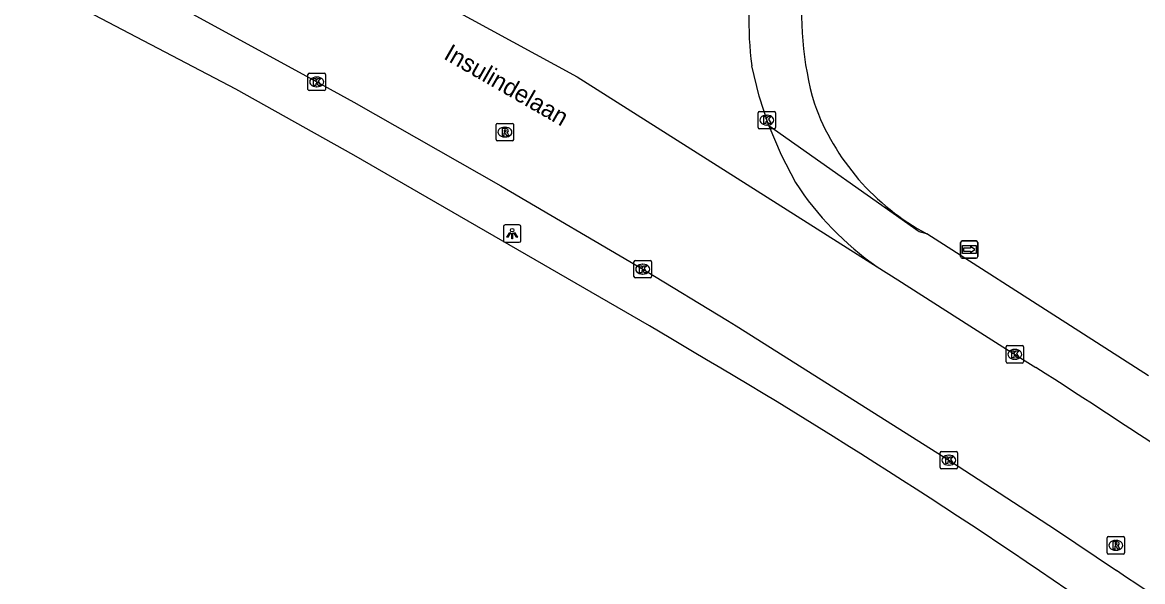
# Model space of a CAD drawing. Extents: x 162417 to 163721, y 384268 to 385416.
# Drawn here: x 162481 to 162545.3, y 384735.3 to 384767.4 of the extents above; entities that cross this region are included whole.
import ezdxf

# ---------------------------------------------------------------- set-up
doc = ezdxf.new("R2010")
doc.units = 0
for name, color, linetype in [('IMGEO_Kolk', 7, 'Continuous'), ('IMGEO_Lichtpunt', 7, 'Continuous'), ('IMGEO_Openbare_ruimte_label', 7, 'Continuous'), ('IMGEO_Rijbaan_lokaal_open', 7, 'Continuous'), ('IMGEO_Rijbaan_regionaal_gesloten', 7, 'Continuous'), ('IMGEO_Rioolput', 7, 'Continuous'), ('IMGEO_Voetpad_open', 7, 'Continuous'), ('IMGEO_Wegwijzer', 7, 'Continuous')]:
    doc.layers.add(name, color=color, linetype=linetype)

msp = doc.modelspace()

# ---------------------------------------------------------------- linework, layer by layer
at = {"layer": 'IMGEO_Kolk'}
for p, q in [((162497.378, 384763.554), (162497.378, 384764.406)), ((162497.453, 384764.48), (162498.305, 384764.48)), ((162497.866, 384764.26), (162497.891, 384764.26)), ((162498.379, 384764.406), (162498.379, 384763.554)), ((162498.305, 384763.48), (162497.453, 384763.48)), ((162497.889, 384763.7), (162497.864, 384763.7)), ((162523.201, 384761.364), (162523.201, 384762.216)), ((162523.276, 384762.29), (162524.128, 384762.29)), ((162524.202, 384762.216), (162524.202, 384761.364)), ((162523.712, 384761.51), (162523.687, 384761.51)), ((162523.689, 384762.07), (162523.714, 384762.07)), ((162524.128, 384761.29), (162523.276, 384761.29)), ((162516.079, 384752.82), (162516.079, 384753.672)), ((162516.154, 384753.746), (162517.006, 384753.746)), ((162516.567, 384753.526), (162516.592, 384753.526)), ((162517.08, 384753.672), (162517.08, 384752.82)), ((162517.006, 384752.746), (162516.154, 384752.746)), ((162516.59, 384752.966), (162516.565, 384752.966)), ((162537.428, 384747.94), (162537.428, 384748.792)), ((162537.503, 384748.866), (162538.355, 384748.866)), ((162537.916, 384748.646), (162537.941, 384748.646)), ((162538.429, 384748.792), (162538.429, 384747.94)), ((162537.939, 384748.086), (162537.914, 384748.086)), ((162538.355, 384747.866), (162537.503, 384747.866)), ((162533.642, 384741.873), (162533.642, 384742.725)), ((162533.717, 384742.799), (162534.569, 384742.799)), ((162534.13, 384742.579), (162534.155, 384742.579)), ((162534.643, 384742.725), (162534.643, 384741.873)), ((162534.569, 384741.799), (162533.717, 384741.799)), ((162534.153, 384742.019), (162534.128, 384742.019))]:
    msp.add_line(p, q, dxfattribs=at)
for points in [[(162497.378, 384763.554), (162497.378, 384764.406)], [(162497.453, 384764.48), (162498.305, 384764.48)], [(162497.699, 384764.18), (162497.822, 384764.18), (162497.822, 384764.029), (162497.952, 384764.18), (162498.116, 384764.18), (162497.97, 384764.029), (162498.123, 384763.78), (162497.971, 384763.78), (162497.886, 384763.944), (162497.822, 384763.877), (162497.822, 384763.78), (162497.699, 384763.78), (162497.699, 384764.18)], [(162498.379, 384764.406), (162498.379, 384763.554)], [(162498.305, 384763.48), (162497.453, 384763.48)], [(162523.201, 384761.364), (162523.201, 384762.216)], [(162523.276, 384762.29), (162524.128, 384762.29)], [(162524.202, 384762.216), (162524.202, 384761.364)], [(162523.522, 384761.99), (162523.645, 384761.99), (162523.645, 384761.839), (162523.775, 384761.99), (162523.939, 384761.99), (162523.793, 384761.839), (162523.946, 384761.59), (162523.794, 384761.59), (162523.709, 384761.754), (162523.645, 384761.687), (162523.645, 384761.59), (162523.522, 384761.59), (162523.522, 384761.99)], [(162524.128, 384761.29), (162523.276, 384761.29)], [(162516.079, 384752.82), (162516.079, 384753.672)], [(162516.154, 384753.746), (162517.006, 384753.746)], [(162516.4, 384753.446), (162516.523, 384753.446), (162516.523, 384753.295), (162516.653, 384753.446), (162516.817, 384753.446), (162516.671, 384753.295), (162516.824, 384753.046), (162516.672, 384753.046), (162516.587, 384753.21), (162516.523, 384753.143), (162516.523, 384753.046), (162516.4, 384753.046), (162516.4, 384753.446)], [(162517.08, 384753.672), (162517.08, 384752.82)], [(162517.006, 384752.746), (162516.154, 384752.746)], [(162537.428, 384747.94), (162537.428, 384748.792)], [(162537.503, 384748.866), (162538.355, 384748.866)], [(162538.429, 384748.792), (162538.429, 384747.94)], [(162537.749, 384748.566), (162537.872, 384748.566), (162537.872, 384748.415), (162538.002, 384748.566), (162538.166, 384748.566), (162538.02, 384748.415), (162538.173, 384748.166), (162538.021, 384748.166), (162537.936, 384748.33), (162537.872, 384748.263), (162537.872, 384748.166), (162537.749, 384748.166), (162537.749, 384748.566)], [(162538.355, 384747.866), (162537.503, 384747.866)], [(162533.642, 384741.873), (162533.642, 384742.725)], [(162533.717, 384742.799), (162534.569, 384742.799)], [(162533.963, 384742.499), (162534.086, 384742.499), (162534.086, 384742.348), (162534.216, 384742.499), (162534.38, 384742.499), (162534.234, 384742.348), (162534.387, 384742.099), (162534.235, 384742.099), (162534.15, 384742.263), (162534.086, 384742.196), (162534.086, 384742.099), (162533.963, 384742.099), (162533.963, 384742.499)], [(162534.643, 384742.725), (162534.643, 384741.873)], [(162534.569, 384741.799), (162533.717, 384741.799)]]:
    msp.add_lwpolyline(points, dxfattribs=at)
for centre, start, end in [((162497.455, 384764.404), 91.55205, 178.44795), ((162497.455, 384764.404), 91.55205, 178.44795), ((162498.303, 384764.404), 1.55205, 88.44795), ((162498.303, 384764.404), 1.55205, 88.44795), ((162497.455, 384763.556), 181.55205, 268.44795), ((162497.455, 384763.556), 181.55205, 268.44795), ((162498.303, 384763.556), 271.55205, 358.44795), ((162498.303, 384763.556), 271.55205, 358.44795), ((162523.278, 384762.214), 91.55205, 178.44795), ((162523.278, 384762.214), 91.55205, 178.44795), ((162524.126, 384762.214), 1.55205, 88.44795), ((162524.126, 384762.214), 1.55205, 88.44795), ((162523.278, 384761.366), 181.55205, 268.44795), ((162523.278, 384761.366), 181.55205, 268.44795), ((162524.126, 384761.366), 271.55205, 358.44795), ((162524.126, 384761.366), 271.55205, 358.44795), ((162516.156, 384753.67), 91.55205, 178.44795), ((162516.156, 384753.67), 91.55205, 178.44795), ((162517.004, 384753.67), 1.55205, 88.44795), ((162517.004, 384753.67), 1.55205, 88.44795), ((162516.156, 384752.822), 181.55205, 268.44795), ((162516.156, 384752.822), 181.55205, 268.44795), ((162517.004, 384752.822), 271.55205, 358.44795), ((162517.004, 384752.822), 271.55205, 358.44795), ((162537.505, 384748.79), 91.55205, 178.44795), ((162537.505, 384748.79), 91.55205, 178.44795), ((162538.353, 384748.79), 1.55205, 88.44795), ((162538.353, 384748.79), 1.55205, 88.44795), ((162537.505, 384747.942), 181.55205, 268.44795), ((162537.505, 384747.942), 181.55205, 268.44795), ((162538.353, 384747.942), 271.55205, 358.44795), ((162538.353, 384747.942), 271.55205, 358.44795), ((162533.719, 384742.723), 91.55205, 178.44795), ((162533.719, 384742.723), 91.55205, 178.44795), ((162534.567, 384742.723), 1.55205, 88.44795), ((162534.567, 384742.723), 1.55205, 88.44795), ((162533.719, 384741.875), 181.55205, 268.44795), ((162533.719, 384741.875), 181.55205, 268.44795), ((162534.567, 384741.875), 271.55205, 358.44795), ((162534.567, 384741.875), 271.55205, 358.44795)]:
    msp.add_arc(centre, 0.0765, start, end, dxfattribs=at)
for centre, major_axis, ratio, start_param, end_param in [((162497.865, 384763.98), (-0.387, 0.002), 0.722429, 4.712389, 7.853982), ((162497.89, 384763.98), (-0.39, 0.002), 0.717154, 1.570796, 4.712389), ((162523.688, 384761.79), (-0.387, 0.002), 0.722429, 4.712389, 7.853982), ((162523.713, 384761.79), (-0.39, 0.002), 0.717154, 1.570796, 4.712389), ((162516.566, 384753.246), (-0.387, 0.002), 0.722429, 4.712389, 7.853982), ((162516.591, 384753.246), (-0.39, 0.002), 0.717154, 1.570796, 4.712389), ((162537.915, 384748.366), (-0.387, 0.002), 0.722429, 4.712389, 7.853982), ((162537.94, 384748.366), (-0.39, 0.002), 0.717154, 1.570796, 4.712389), ((162534.129, 384742.299), (-0.387, 0.002), 0.722429, 4.712389, 7.853982), ((162534.154, 384742.299), (-0.39, 0.002), 0.717154, 1.570796, 4.712389)]:
    msp.add_ellipse(centre, major_axis=major_axis, ratio=ratio, start_param=start_param, end_param=end_param, dxfattribs=at)
at = {"layer": 'IMGEO_Lichtpunt'}
for p, q in [((162509.494, 384755.782), (162508.686, 384755.782)), ((162509.494, 384755.782), (162508.686, 384755.782)), ((162508.592, 384755.687), (162508.592, 384754.88)), ((162508.592, 384755.687), (162508.592, 384754.88)), ((162509.588, 384754.88), (162509.588, 384755.687)), ((162509.588, 384754.88), (162509.588, 384755.687)), ((162508.686, 384754.786), (162509.494, 384754.786)), ((162508.686, 384754.786), (162509.494, 384754.786))]:
    msp.add_line(p, q, dxfattribs=at)
for points in [[(162508.966, 384755.351), (162509.005, 384755.323), (162508.817, 384755.061), (162508.779, 384755.088), (162508.966, 384755.351)], [(162509.068, 384755.303), (162509.115, 384755.303), (162509.115, 384754.981), (162509.068, 384754.981), (162509.068, 384755.303)], [(162509.178, 384755.323), (162509.216, 384755.35), (162509.403, 384755.088), (162509.364, 384755.06), (162509.178, 384755.323)]]:
    msp.add_lwpolyline(points, dxfattribs=at)
msp.add_circle((162509.091, 384755.485), 0.0994, dxfattribs=at)
for centre, start, end in [((162508.686, 384755.687), 90, 180), ((162508.686, 384755.687), 90, 180), ((162509.494, 384755.687), 0, 90), ((162509.494, 384755.687), 0, 90), ((162508.686, 384754.88), 180, 270), ((162508.686, 384754.88), 180, 270), ((162509.494, 384754.88), 270, 0), ((162509.494, 384754.88), 270, 360)]:
    msp.add_arc(centre, 0.0946, start, end, dxfattribs=at)
at = {"layer": 'IMGEO_Rijbaan_lokaal_open'}
for points in [[(162493.067, 384775.022), (162512.819, 384764.272), (162530.024, 384753.387)], [(162489.507, 384768.547), (162497.883, 384763.979), (162500, 384762.81), (162508.438, 384758.029), (162516.728, 384753.165), (162521.444, 384750.302), (162521.936, 384750), (162534.228, 384742.243), (162540.261, 384738.331), (162543.752, 384735.979)], [(162523.822, 384761.461), (162523.257, 384763.166), (162522.832, 384764.911)], [(162523.822, 384761.461), (162524.522, 384759.807), (162525.353, 384758.214)], [(162530.024, 384753.387), (162531.214, 384752.635), (162535.35, 384750), (162537.23, 384748.802), (162539.129, 384747.613)]]:
    msp.add_lwpolyline(points, dxfattribs=at)
for centre, radius, start, end in [((162544.798, 384767.627), 22.134, 170.98768, 187.04798), ((162539.787, 384767.508), 17.167, 212.77721, 235.34085), ((162270.319, 384326.926), 499.236, 52.69511, 57.4223), ((162200.568, 384229.882), 611.482, 53.733687, 55.858809)]:
    msp.add_arc(centre, radius, start, end, dxfattribs=at)
at = {"layer": 'IMGEO_Rijbaan_regionaal_gesloten'}
msp.add_lwpolyline([(162519.432, 384748.535), (162518.198, 384749.269), (162516.963, 384750), (162500, 384759.787), (162493.238, 384763.558), (162479.839, 384770.588), (162477.959, 384771.545), (162466.355, 384777.285)], dxfattribs=at)
msp.add_arc((162335.409, 384435.223), 363.358, 54.81641, 59.57224, dxfattribs=at)
at = {"layer": 'IMGEO_Rioolput'}
for p, q in [((162508.176, 384760.678), (162508.176, 384761.53)), ((162508.251, 384761.604), (162509.103, 384761.604)), ((162509.177, 384761.53), (162509.177, 384760.678)), ((162508.664, 384761.384), (162508.689, 384761.384)), ((162509.103, 384760.604), (162508.251, 384760.604)), ((162508.687, 384760.824), (162508.662, 384760.824)), ((162543.216, 384736.991), (162543.216, 384737.843)), ((162543.291, 384737.917), (162544.143, 384737.917)), ((162544.217, 384737.843), (162544.217, 384736.991)), ((162543.727, 384737.137), (162543.702, 384737.137)), ((162543.704, 384737.697), (162543.729, 384737.697)), ((162544.143, 384736.917), (162543.291, 384736.917))]:
    msp.add_line(p, q, dxfattribs=at)
for points in [[(162508.176, 384760.678), (162508.176, 384761.53)], [(162508.251, 384761.604), (162509.103, 384761.604)], [(162509.177, 384761.53), (162509.177, 384760.678)], [(162508.765, 384761.302), (162508.513, 384761.304), (162508.513, 384760.904)], [(162508.513, 384760.904), (162508.637, 384760.904), (162508.637, 384761.066), (162508.648, 384761.066)], [(162508.691, 384761.223), (162508.637, 384761.223), (162508.637, 384761.142)], [(162508.637, 384761.142), (162508.689, 384761.142)], [(162508.695, 384761.037), (162508.766, 384760.904), (162508.906, 384760.904), (162508.841, 384761.03)], [(162509.103, 384760.604), (162508.251, 384760.604)], [(162543.216, 384736.991), (162543.216, 384737.843)], [(162543.291, 384737.917), (162544.143, 384737.917)], [(162544.217, 384737.843), (162544.217, 384736.991)], [(162543.805, 384737.615), (162543.553, 384737.617), (162543.553, 384737.217)], [(162543.553, 384737.217), (162543.677, 384737.217), (162543.677, 384737.379), (162543.688, 384737.379)], [(162543.731, 384737.536), (162543.677, 384737.536), (162543.677, 384737.455)], [(162543.677, 384737.455), (162543.729, 384737.455)], [(162543.735, 384737.35), (162543.806, 384737.217), (162543.946, 384737.217), (162543.881, 384737.343)], [(162544.143, 384736.917), (162543.291, 384736.917)]]:
    msp.add_lwpolyline(points, dxfattribs=at)
for centre, radius, start, end in [((162508.253, 384761.528), 0.0765, 91.55205, 178.44795), ((162508.253, 384761.528), 0.0765, 91.55205, 178.44795), ((162509.101, 384761.528), 0.0765, 1.55205, 88.44795), ((162509.101, 384761.528), 0.0765, 1.55205, 88.44795), ((162508.647, 384761.013), 0.0533, 26.02933, 88.69889), ((162508.673, 384761.331), 0.19, 274.7715, 282.96867), ((162508.697, 384761.127), 0.0964, 77.00612, 93.18647), ((162508.711, 384761.184), 0.0378, 276.66336, 79.67722), ((162508.764, 384761.192), 0.109, 350.36119, 89.41601), ((162508.762, 384761.192), 0.112, 277.58423, 350.98172), ((162508.746, 384760.977), 0.108, 29.51342, 73.79051), ((162508.253, 384760.68), 0.0765, 181.55205, 268.44795), ((162508.253, 384760.68), 0.0765, 181.55205, 268.44795), ((162509.101, 384760.68), 0.0765, 271.55205, 358.44795), ((162509.101, 384760.68), 0.0765, 271.55205, 358.44795), ((162543.293, 384737.841), 0.0765, 91.55205, 178.44795), ((162543.293, 384737.841), 0.0765, 91.55205, 178.44795), ((162544.141, 384737.841), 0.0765, 1.55205, 88.44795), ((162544.141, 384737.841), 0.0765, 1.55205, 88.44795), ((162543.687, 384737.326), 0.0533, 26.02933, 88.69889), ((162543.713, 384737.644), 0.19, 274.7715, 282.96867), ((162543.737, 384737.44), 0.0964, 77.00612, 93.18647), ((162543.751, 384737.497), 0.0378, 276.66336, 79.67722), ((162543.804, 384737.505), 0.109, 350.36119, 89.41601), ((162543.802, 384737.505), 0.112, 277.58423, 350.98172), ((162543.786, 384737.29), 0.108, 29.51342, 73.79051), ((162543.293, 384736.993), 0.0765, 181.55205, 268.44795), ((162543.293, 384736.993), 0.0765, 181.55205, 268.44795), ((162544.141, 384736.993), 0.0765, 271.55205, 358.44795), ((162544.141, 384736.993), 0.0765, 271.55205, 358.44795)]:
    msp.add_arc(centre, radius, start, end, dxfattribs=at)
for centre, major_axis, ratio, start_param, end_param in [((162508.663, 384761.104), (-0.387, 0.002), 0.722429, 4.712389, 7.853982), ((162508.688, 384761.104), (-0.39, 0.002), 0.717154, 1.570796, 4.712389), ((162543.703, 384737.417), (-0.387, 0.002), 0.722429, 4.712389, 7.853982), ((162543.728, 384737.417), (-0.39, 0.002), 0.717154, 1.570796, 4.712389)]:
    msp.add_ellipse(centre, major_axis=major_axis, ratio=ratio, start_param=start_param, end_param=end_param, dxfattribs=at)
at = {"layer": 'IMGEO_Voetpad_open'}
for points in [[(162532.879, 384755.269), (162532.445, 384755.385), (162523.822, 384761.461)], [(162545.602, 384747.124), (162541.11, 384750), (162532.879, 384755.269)]]:
    msp.add_lwpolyline(points, dxfattribs=at)
for centre, radius, start, end in [((162544.214, 384767.888), 18.521, 173.44315, 196.21945), ((162539.387, 384767.421), 13.785, 199.96267, 241.82917)]:
    msp.add_arc(centre, radius, start, end, dxfattribs=at)
at = {"layer": 'IMGEO_Wegwijzer'}
for p, q in [((162534.813, 384753.97), (162534.813, 384754.77)), ((162534.813, 384754.77), (162534.813, 384753.97)), ((162534.913, 384754.87), (162535.703, 384754.87)), ((162535.703, 384754.87), (162534.913, 384754.87)), ((162535.803, 384754.77), (162535.803, 384753.97)), ((162535.803, 384753.97), (162535.803, 384754.77)), ((162535.703, 384753.87), (162534.913, 384753.87)), ((162534.913, 384753.87), (162535.703, 384753.87))]:
    msp.add_line(p, q, dxfattribs=at)
for points in [[(162534.914, 384754.602), (162535.702, 384754.602), (162535.702, 384754.138), (162534.914, 384754.138), (162534.914, 384754.602)], [(162534.979, 384754.454), (162534.979, 384754.37), (162534.979, 384754.286), (162535.39, 384754.286), (162535.39, 384754.203), (162535.637, 384754.37), (162535.39, 384754.537), (162535.39, 384754.454), (162534.979, 384754.454)]]:
    msp.add_lwpolyline(points, dxfattribs=at)
for centre, start, end in [((162534.913, 384754.77), 90, 180), ((162534.913, 384754.77), 90, 180), ((162535.703, 384754.77), 0, 90), ((162535.703, 384754.77), 360, 90), ((162534.913, 384753.97), 180, 270), ((162534.913, 384753.97), 180, 270), ((162535.703, 384753.97), 270, 0), ((162535.703, 384753.97), 270, 0)]:
    msp.add_arc(centre, 0.1, start, end, dxfattribs=at)

# ---------------------------------------------------------------- texts
at = {"layer": 'IMGEO_Openbare_ruimte_label'}
msp.add_text('Insulindelaan', height=1, rotation=330.12718, dxfattribs=at).set_placement((162505.105, 384765.337))

doc.saveas('drawing.dxf')
